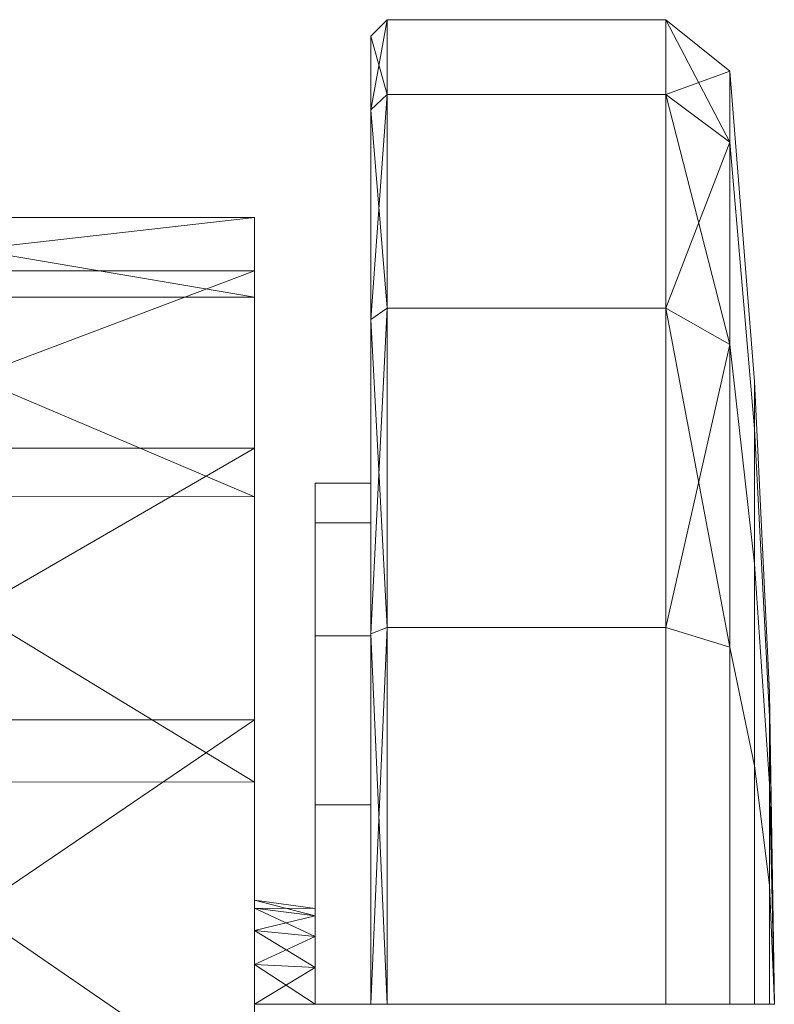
# Model space of a CAD drawing. Header units: inches. Extents: x 813 to 1305, y 19 to 194.
# Tile 377 of 656: x 1170.414 to 1171.32, y 155.451 to 156.632. Entities that reach past the tile are written whole.
import ezdxf

# ---------------------------------------------------------------- set-up
doc = ezdxf.new("R2010")
doc.units = ezdxf.units.IN
doc.header["$MEASUREMENT"] = 0
doc.layers.add('CET color Grey2', color=7, linetype='Continuous', true_color=0x060606)
doc.layers.add('CET Default', color=7, linetype='Continuous')

# ---------------------------------------------------------------- blocks, each defined once
blk = doc.blocks.new('*C286')
at = {"layer": 'CET color Grey2', "linetype": 'Continuous', "lineweight": 0}
for points in [[(0.4409, 25.8166, 0.7291), (0.4212, 25.7984, 0.7367), (0.4409, 25.9065, 1.1811), (0.4409, 25.8166, 0.7291)], [(0.4212, 25.7984, 0.7367), (0.4212, 25.8868, 1.1811), (0.4409, 25.9065, 1.1811), (0.4212, 25.7984, 0.7367)], [(0.4409, 25.9065, 1.1811), (0.4212, 25.8868, 1.1811), (0.4409, 25.8166, 1.6331), (0.4409, 25.9065, 1.1811)], [(0.7751, 25.8166, 0.7291), (0.7751, 25.9065, 1.1811), (0.8519, 25.8449, 1.1811), (0.7751, 25.8166, 0.7291)], [(0.8519, 25.8449, 1.1811), (0.7751, 25.9065, 1.1811), (0.8519, 25.7597, 1.6095), (0.8519, 25.8449, 1.1811)], [(0.7751, 25.9065, 1.1811), (0.7751, 25.8166, 1.6331), (0.8519, 25.7597, 1.6095), (0.7751, 25.9065, 1.1811)], [(0.4212, 25.8868, 1.1811), (0.4212, 25.7984, 1.6256), (0.4409, 25.8166, 1.6331), (0.4212, 25.8868, 1.1811)], [(0.8519, 25.7597, 0.7527), (0.7751, 25.8166, 0.7291), (0.8519, 25.8449, 1.1811), (0.8519, 25.7597, 0.7527)], [(0.4409, 25.5606, 0.346), (0.4212, 25.5467, 0.3599), (0.4409, 25.8166, 0.7291), (0.4409, 25.5606, 0.346)], [(0.4212, 25.5467, 0.3599), (0.4212, 25.7984, 0.7367), (0.4409, 25.8166, 0.7291), (0.4212, 25.5467, 0.3599)], [(0.4409, 25.8166, 1.6331), (0.4212, 25.7984, 1.6256), (0.4409, 25.5606, 2.0163), (0.4409, 25.8166, 1.6331)], [(0.7751, 25.5606, 0.346), (0.7751, 25.8166, 0.7291), (0.8519, 25.7597, 0.7527), (0.7751, 25.5606, 0.346)], [(0.8519, 25.7597, 1.6095), (0.7751, 25.8166, 1.6331), (0.8519, 25.517, 1.9727), (0.8519, 25.7597, 1.6095)], [(0.7751, 25.8166, 1.6331), (0.7751, 25.5606, 2.0163), (0.8519, 25.517, 1.9727), (0.7751, 25.8166, 1.6331)], [(0.4212, 25.7984, 1.6256), (0.4212, 25.5467, 2.0024), (0.4409, 25.5606, 2.0163), (0.4212, 25.7984, 1.6256)], [(0.8519, 25.517, 0.3895), (0.7751, 25.5606, 0.346), (0.8519, 25.7597, 0.7527), (0.8519, 25.517, 0.3895)], [(0.2818, 25.6053, 1.5249), (0.2818, 25.6693, 1.1416), (-0.2818, 25.6053, 1.525), (0.2818, 25.6053, 1.5249)], [(0.2818, 25.6693, 1.1416), (-0.2818, 25.6693, 1.1418), (-0.2818, 25.6053, 1.525), (0.2818, 25.6693, 1.1416)], [(0.2818, 25.6693, 1.1416), (0.2818, 25.5735, 0.765), (-0.2818, 25.6693, 1.1418), (0.2818, 25.6693, 1.1416)], [(0.2818, 25.5735, 0.765), (-0.2818, 25.5737, 0.7653), (-0.2818, 25.6693, 1.1418), (0.2818, 25.5735, 0.765)], [(0.2818, 25.3925, 1.85), (0.2818, 25.6053, 1.5249), (-0.2818, 25.3925, 1.8501), (0.2818, 25.3925, 1.85)], [(0.2818, 25.6053, 1.5249), (-0.2818, 25.6053, 1.525), (-0.2818, 25.3925, 1.8501), (0.2818, 25.6053, 1.5249)], [(0.2818, 25.5735, 0.765), (0.2818, 25.3343, 0.4588), (-0.2818, 25.5737, 0.7653), (0.2818, 25.5735, 0.765)], [(0.2818, 25.3343, 0.4588), (-0.2818, 25.3346, 0.4591), (-0.2818, 25.5737, 0.7653), (0.2818, 25.3343, 0.4588)], [(0.4409, 25.1774, 0.0899), (0.4212, 25.1699, 0.1081), (0.4409, 25.5606, 0.346), (0.4409, 25.1774, 0.0899)], [(0.4212, 25.1699, 0.1081), (0.4212, 25.5467, 0.3599), (0.4409, 25.5606, 0.346), (0.4212, 25.1699, 0.1081)], [(0.4409, 25.5606, 2.0163), (0.4212, 25.5467, 2.0024), (0.4409, 25.1774, 2.2723), (0.4409, 25.5606, 2.0163)], [(0.7751, 25.1774, 0.0899), (0.7751, 25.5606, 0.346), (0.8519, 25.517, 0.3895), (0.7751, 25.1774, 0.0899)], [(0.8519, 25.517, 1.9727), (0.7751, 25.5606, 2.0163), (0.8519, 25.1538, 2.2154), (0.8519, 25.517, 1.9727)], [(0.7751, 25.5606, 2.0163), (0.7751, 25.1774, 2.2723), (0.8519, 25.1538, 2.2154), (0.7751, 25.5606, 2.0163)], [(0.4212, 25.5467, 2.0024), (0.4212, 25.1699, 2.2541), (0.4409, 25.1774, 2.2723), (0.4212, 25.5467, 2.0024)], [(0.8519, 25.1538, 0.1468), (0.7751, 25.1774, 0.0899), (0.8519, 25.517, 0.3895), (0.8519, 25.1538, 0.1468)], [(0.2818, 25.0668, 2.0619), (0.2818, 25.3925, 1.85), (-0.2818, 25.0668, 2.062), (0.2818, 25.0668, 2.0619)], [(0.2818, 25.3925, 1.85), (-0.2818, 25.3925, 1.8501), (-0.2818, 25.0668, 2.062), (0.2818, 25.3925, 1.85)], [(0.2818, 25.3343, 0.4588), (0.2818, 24.992, 0.2748), (-0.2818, 25.3346, 0.4591), (0.2818, 25.3343, 0.4588)], [(0.2818, 24.992, 0.2748), (-0.2818, 24.9924, 0.275), (-0.2818, 25.3346, 0.4591), (0.2818, 24.992, 0.2748)], [(0.4409, 24.7254, 0), (0.4212, 24.7254, 0.0197), (0.4409, 25.1774, 0.0899), (0.4409, 24.7254, 0)], [(0.4212, 24.7254, 0.0197), (0.4212, 25.1699, 0.1081), (0.4409, 25.1774, 0.0899), (0.4212, 24.7254, 0.0197)], [(0.4409, 25.1774, 2.2723), (0.4212, 25.1699, 2.2541), (0.4409, 24.7254, 2.3622), (0.4409, 25.1774, 2.2723)], [(0.4212, 25.1699, 2.2541), (0.4212, 24.7254, 2.3425), (0.4409, 24.7254, 2.3622), (0.4212, 25.1699, 2.2541)], [(0.8995, 25.0707, 1.3241), (0.9055, 24.7254, 1.1811), (0.8995, 25.0991, 1.1811), (0.8995, 25.0707, 1.3241)], [(0.8995, 25.0991, 1.1811), (0.9055, 24.7254, 1.1811), (0.8995, 25.0707, 1.0381), (0.8995, 25.0991, 1.1811)], [(0.2818, 24.6834, 2.1249), (0.2818, 25.0668, 2.0619), (-0.2818, 24.6834, 2.1249), (0.2818, 24.6834, 2.1249)], [(0.2818, 25.0668, 2.0619), (-0.2818, 25.0668, 2.062), (-0.2818, 24.6834, 2.1249), (0.2818, 25.0668, 2.0619)], [(0.8995, 24.9897, 1.4453), (0.9055, 24.7254, 1.1811), (0.8995, 25.0707, 1.3241), (0.8995, 24.9897, 1.4453)], [(0.8995, 25.0707, 1.0381), (0.9055, 24.7254, 1.1811), (0.8995, 24.9897, 0.9169), (0.8995, 25.0707, 1.0381)], [(0.2818, 24.992, 0.2748), (0.2818, 24.6046, 0.2442), (-0.2818, 24.9924, 0.275), (0.2818, 24.992, 0.2748)], [(0.2818, 24.6046, 0.2442), (-0.2818, 24.6052, 0.2441), (-0.2818, 24.9924, 0.275), (0.2818, 24.6046, 0.2442)], [(0.8995, 24.8684, 1.5263), (0.9055, 24.7254, 1.1811), (0.8995, 24.9897, 1.4453), (0.8995, 24.8684, 1.5263)], [(0.8995, 24.9897, 0.9169), (0.9055, 24.7254, 1.1811), (0.8995, 24.8684, 0.8359), (0.8995, 24.9897, 0.9169)], [(0.8995, 24.7254, 1.5548), (0.9055, 24.7254, 1.1811), (0.8995, 24.8684, 1.5263), (0.8995, 24.7254, 1.5548)], [(0.8995, 24.8684, 0.8359), (0.9055, 24.7254, 1.1811), (0.8995, 24.7254, 0.8074), (0.8995, 24.8684, 0.8359)], [(0.2817, 24.8409, 1.1333), (0.2817, 24.8504, 1.1811), (0.3543, 24.8404, 1.1811), (0.2817, 24.8409, 1.1333)], [(0.3543, 24.8404, 1.1811), (0.2817, 24.8504, 1.1811), (0.3543, 24.8317, 1.2251), (0.3543, 24.8404, 1.1811)], [(0.2817, 24.8504, 1.1811), (0.2817, 24.8409, 1.229), (0.3543, 24.8317, 1.2251), (0.2817, 24.8504, 1.1811)], [(0.2817, 24.8138, 1.0927), (0.2817, 24.8409, 1.1333), (0.3543, 24.8317, 1.1371), (0.2817, 24.8138, 1.0927)], [(0.3543, 24.8317, 1.1371), (0.2817, 24.8409, 1.1333), (0.3543, 24.8404, 1.1811), (0.3543, 24.8317, 1.1371)], [(0.3543, 24.8317, 1.2251), (0.2817, 24.8409, 1.229), (0.3543, 24.8067, 1.2624), (0.3543, 24.8317, 1.2251)], [(0.2817, 24.8409, 1.229), (0.2817, 24.8138, 1.2695), (0.3543, 24.8067, 1.2624), (0.2817, 24.8409, 1.229)], [(0.3543, 24.8067, 1.0998), (0.2817, 24.8138, 1.0927), (0.3543, 24.8317, 1.1371), (0.3543, 24.8067, 1.0998)], [(0.2817, 24.7733, 1.0656), (0.2817, 24.8138, 1.0927), (0.3543, 24.8067, 1.0998), (0.2817, 24.7733, 1.0656)], [(0.3543, 24.8067, 1.2624), (0.2817, 24.8138, 1.2695), (0.3543, 24.7694, 1.2874), (0.3543, 24.8067, 1.2624)], [(0.2817, 24.8138, 1.2695), (0.2817, 24.7733, 1.2966), (0.3543, 24.7694, 1.2874), (0.2817, 24.8138, 1.2695)], [(0.3543, 24.7694, 1.0749), (0.2817, 24.7733, 1.0656), (0.3543, 24.8067, 1.0998), (0.3543, 24.7694, 1.0749)], [(0.2817, 24.7254, 1.0561), (0.2817, 24.7733, 1.0656), (0.3543, 24.7694, 1.0749), (0.2817, 24.7254, 1.0561)], [(0.3543, 24.7694, 1.2874), (0.2817, 24.7733, 1.2966), (0.3543, 24.7254, 1.2961), (0.3543, 24.7694, 1.2874)], [(0.2817, 24.7733, 1.2966), (0.2817, 24.7254, 1.3061), (0.3543, 24.7254, 1.2961), (0.2817, 24.7733, 1.2966)], [(0.3543, 24.7254, 1.0661), (0.2817, 24.7254, 1.0561), (0.3543, 24.7694, 1.0749), (0.3543, 24.7254, 1.0661)]]:
    blk.add_3dface(points, dxfattribs=at)
for points, invisible_edges in [([(0.7751, 25.8166, 0.7291), (0.4409, 25.8166, 0.7291), (0.7751, 25.9065, 1.1811), (0.7751, 25.8166, 0.7291)], 2), ([(0.4409, 25.8166, 0.7291), (0.4409, 25.9065, 1.1811), (0.7751, 25.9065, 1.1811), (0.4409, 25.8166, 0.7291)], 4), ([(0.7751, 25.9065, 1.1811), (0.4409, 25.9065, 1.1811), (0.7751, 25.8166, 1.6331), (0.7751, 25.9065, 1.1811)], 2), ([(0.4409, 25.9065, 1.1811), (0.4409, 25.8166, 1.6331), (0.7751, 25.8166, 1.6331), (0.4409, 25.9065, 1.1811)], 4), ([(0.4212, 25.7984, 0.7367), (0.4212, 25.3028, 0.9419), (0.4212, 25.8868, 1.1811), (0.4212, 25.7984, 0.7367)], 11), ([(0.4212, 25.3028, 0.9419), (0.4212, 25.3504, 1.1811), (0.4212, 25.8868, 1.1811), (0.4212, 25.3028, 0.9419)], 6), ([(0.4212, 25.8868, 1.1811), (0.4212, 25.3504, 1.1811), (0.4212, 25.7984, 1.6256), (0.4212, 25.8868, 1.1811)], 11), ([(0.8519, 25.7597, 1.6095), (0.8816, 25.4155, 1.467), (0.8519, 25.8449, 1.1811), (0.8519, 25.7597, 1.6095)], 2), ([(0.8816, 25.4155, 1.467), (0.8816, 25.4724, 1.1811), (0.8519, 25.8449, 1.1811), (0.8816, 25.4155, 1.467)], 4), ([(0.8519, 25.8449, 1.1811), (0.8816, 25.4724, 1.1811), (0.8519, 25.7597, 0.7527), (0.8519, 25.8449, 1.1811)], 2), ([(0.7751, 25.5606, 0.346), (0.4409, 25.5606, 0.346), (0.7751, 25.8166, 0.7291), (0.7751, 25.5606, 0.346)], 2), ([(0.4409, 25.5606, 0.346), (0.4409, 25.8166, 0.7291), (0.7751, 25.8166, 0.7291), (0.4409, 25.5606, 0.346)], 4), ([(0.7751, 25.8166, 1.6331), (0.4409, 25.8166, 1.6331), (0.7751, 25.5606, 2.0163), (0.7751, 25.8166, 1.6331)], 2), ([(0.4409, 25.8166, 1.6331), (0.4409, 25.5606, 2.0163), (0.7751, 25.5606, 2.0163), (0.4409, 25.8166, 1.6331)], 4), ([(0.4212, 25.5467, 0.3599), (0.4212, 25.1674, 0.7392), (0.4212, 25.7984, 0.7367), (0.4212, 25.5467, 0.3599)], 11), ([(0.4212, 25.1674, 0.7392), (0.4212, 25.3028, 0.9419), (0.4212, 25.7984, 0.7367), (0.4212, 25.1674, 0.7392)], 6), ([(0.4212, 25.3504, 1.1811), (0.4212, 25.3028, 1.4203), (0.4212, 25.7984, 1.6256), (0.4212, 25.3504, 1.1811)], 6), ([(0.4212, 25.7984, 1.6256), (0.4212, 25.3028, 1.4203), (0.4212, 25.5467, 2.0024), (0.4212, 25.7984, 1.6256)], 11), ([(0.8519, 25.517, 1.9727), (0.8816, 25.2536, 1.7093), (0.8519, 25.7597, 1.6095), (0.8519, 25.517, 1.9727)], 2), ([(0.8816, 25.2536, 1.7093), (0.8816, 25.4155, 1.467), (0.8519, 25.7597, 1.6095), (0.8816, 25.2536, 1.7093)], 4), ([(0.8816, 25.4724, 1.1811), (0.8816, 25.4155, 0.8953), (0.8519, 25.7597, 0.7527), (0.8816, 25.4724, 1.1811)], 4), ([(0.8519, 25.7597, 0.7527), (0.8816, 25.4155, 0.8953), (0.8519, 25.517, 0.3895), (0.8519, 25.7597, 0.7527)], 2), ([(0.2818, 25.6693, 1.1416), (0.2818, 25.6053, 1.5249), (0.2818, 24.6046, 0.2442), (0.2818, 25.6693, 1.1416)], 6), ([(0.2818, 24.6046, 0.2442), (0.2818, 24.992, 0.2748), (0.2818, 25.6693, 1.1416), (0.2818, 24.6046, 0.2442)], 6), ([(0.2818, 24.992, 0.2748), (0.2818, 25.5735, 0.765), (0.2818, 25.6693, 1.1416), (0.2818, 24.992, 0.2748)], 13), ([(0.2818, 24.2377, 0.3721), (0.2818, 25.6053, 1.5249), (0.2818, 25.3925, 1.85), (0.2818, 24.2377, 0.3721)], 13), ([(0.2818, 25.6053, 1.5249), (0.2818, 24.2377, 0.3721), (0.2818, 24.6046, 0.2442), (0.2818, 25.6053, 1.5249)], 13), ([(0.2818, 25.5735, 0.765), (0.2818, 24.992, 0.2748), (0.2818, 25.3343, 0.4588), (0.2818, 25.5735, 0.765)], 9), ([(0.7751, 25.1774, 0.0899), (0.4409, 25.1774, 0.0899), (0.7751, 25.5606, 0.346), (0.7751, 25.1774, 0.0899)], 2), ([(0.4409, 25.1774, 0.0899), (0.4409, 25.5606, 0.346), (0.7751, 25.5606, 0.346), (0.4409, 25.1774, 0.0899)], 4), ([(0.7751, 25.5606, 2.0163), (0.4409, 25.5606, 2.0163), (0.7751, 25.1774, 2.2723), (0.7751, 25.5606, 2.0163)], 2), ([(0.4409, 25.5606, 2.0163), (0.4409, 25.1774, 2.2723), (0.7751, 25.1774, 2.2723), (0.4409, 25.5606, 2.0163)], 4), ([(0.4212, 25.1699, 0.1081), (0.4212, 24.9646, 0.6037), (0.4212, 25.5467, 0.3599), (0.4212, 25.1699, 0.1081)], 11), ([(0.4212, 24.9646, 0.6037), (0.4212, 25.1674, 0.7392), (0.4212, 25.5467, 0.3599), (0.4212, 24.9646, 0.6037)], 6), ([(0.4212, 25.3028, 1.4203), (0.4212, 25.1674, 1.6231), (0.4212, 25.5467, 2.0024), (0.4212, 25.3028, 1.4203)], 6), ([(0.4212, 25.5467, 2.0024), (0.4212, 25.1674, 1.6231), (0.4212, 25.1699, 2.2541), (0.4212, 25.5467, 2.0024)], 11), ([(0.8519, 25.1538, 2.2154), (0.8816, 25.0113, 1.8712), (0.8519, 25.517, 1.9727), (0.8519, 25.1538, 2.2154)], 2), ([(0.8816, 25.0113, 1.8712), (0.8816, 25.2536, 1.7093), (0.8519, 25.517, 1.9727), (0.8816, 25.0113, 1.8712)], 4), ([(0.8816, 25.4155, 0.8953), (0.8816, 25.2536, 0.6529), (0.8519, 25.517, 0.3895), (0.8816, 25.4155, 0.8953)], 4), ([(0.8519, 25.517, 0.3895), (0.8816, 25.2536, 0.6529), (0.8519, 25.1538, 0.1468), (0.8519, 25.517, 0.3895)], 2), ([(0.8816, 25.4155, 1.467), (0.8995, 25.0707, 1.3241), (0.8816, 25.4724, 1.1811), (0.8816, 25.4155, 1.467)], 2), ([(0.8995, 25.0707, 1.3241), (0.8995, 25.0991, 1.1811), (0.8816, 25.4724, 1.1811), (0.8995, 25.0707, 1.3241)], 4), ([(0.8816, 25.4724, 1.1811), (0.8995, 25.0991, 1.1811), (0.8816, 25.4155, 0.8953), (0.8816, 25.4724, 1.1811)], 2), ([(0.8816, 25.2536, 1.7093), (0.8995, 24.9897, 1.4453), (0.8816, 25.4155, 1.467), (0.8816, 25.2536, 1.7093)], 2), ([(0.8995, 24.9897, 1.4453), (0.8995, 25.0707, 1.3241), (0.8816, 25.4155, 1.467), (0.8995, 24.9897, 1.4453)], 4), ([(0.8995, 25.0991, 1.1811), (0.8995, 25.0707, 1.0381), (0.8816, 25.4155, 0.8953), (0.8995, 25.0991, 1.1811)], 4), ([(0.8816, 25.4155, 0.8953), (0.8995, 25.0707, 1.0381), (0.8816, 25.2536, 0.6529), (0.8816, 25.4155, 0.8953)], 2), ([(0.2818, 25.3925, 1.85), (0.2818, 25.0668, 2.0619), (0.2818, 23.9533, 0.6368), (0.2818, 25.3925, 1.85)], 6), ([(0.2818, 23.9533, 0.6368), (0.2818, 24.2377, 0.3721), (0.2818, 25.3925, 1.85), (0.2818, 23.9533, 0.6368)], 6), ([(0.4212, 25.3028, 0.9419), (0.3543, 25.3028, 0.9419), (0.4212, 25.3504, 1.1811), (0.4212, 25.3028, 0.9419)], 2), ([(0.3543, 25.3028, 0.9419), (0.3543, 25.3504, 1.1811), (0.4212, 25.3504, 1.1811), (0.3543, 25.3028, 0.9419)], 4), ([(0.3543, 25.3028, 0.9419), (0.3543, 24.8317, 1.1371), (0.3543, 25.3504, 1.1811), (0.3543, 25.3028, 0.9419)], 11), ([(0.3543, 24.8317, 1.1371), (0.3543, 24.8404, 1.1811), (0.3543, 25.3504, 1.1811), (0.3543, 24.8317, 1.1371)], 6), ([(0.4212, 25.3504, 1.1811), (0.3543, 25.3504, 1.1811), (0.4212, 25.3028, 1.4203), (0.4212, 25.3504, 1.1811)], 2), ([(0.3543, 25.3504, 1.1811), (0.3543, 25.3028, 1.4203), (0.4212, 25.3028, 1.4203), (0.3543, 25.3504, 1.1811)], 4), ([(0.3543, 25.3504, 1.1811), (0.3543, 24.8404, 1.1811), (0.3543, 25.3028, 1.4203), (0.3543, 25.3504, 1.1811)], 11), ([(0.4212, 25.1674, 0.7392), (0.3543, 25.1674, 0.7392), (0.4212, 25.3028, 0.9419), (0.4212, 25.1674, 0.7392)], 2), ([(0.3543, 25.1674, 0.7392), (0.3543, 25.3028, 0.9419), (0.4212, 25.3028, 0.9419), (0.3543, 25.1674, 0.7392)], 4), ([(0.3543, 25.1674, 0.7392), (0.3543, 24.8067, 1.0998), (0.3543, 25.3028, 0.9419), (0.3543, 25.1674, 0.7392)], 11), ([(0.3543, 24.8067, 1.0998), (0.3543, 24.8317, 1.1371), (0.3543, 25.3028, 0.9419), (0.3543, 24.8067, 1.0998)], 6), ([(0.3543, 24.8404, 1.1811), (0.3543, 24.8317, 1.2251), (0.3543, 25.3028, 1.4203), (0.3543, 24.8404, 1.1811)], 6), ([(0.4212, 25.3028, 1.4203), (0.3543, 25.3028, 1.4203), (0.4212, 25.1674, 1.6231), (0.4212, 25.3028, 1.4203)], 2), ([(0.3543, 25.3028, 1.4203), (0.3543, 25.1674, 1.6231), (0.4212, 25.1674, 1.6231), (0.3543, 25.3028, 1.4203)], 4), ([(0.3543, 25.3028, 1.4203), (0.3543, 24.8317, 1.2251), (0.3543, 25.1674, 1.6231), (0.3543, 25.3028, 1.4203)], 11), ([(0.8816, 25.2536, 0.6529), (0.8816, 25.0113, 0.491), (0.8519, 25.1538, 0.1468), (0.8816, 25.2536, 0.6529)], 4), ([(0.8816, 25.0113, 1.8712), (0.8995, 24.8684, 1.5263), (0.8816, 25.2536, 1.7093), (0.8816, 25.0113, 1.8712)], 2), ([(0.8995, 24.8684, 1.5263), (0.8995, 24.9897, 1.4453), (0.8816, 25.2536, 1.7093), (0.8995, 24.8684, 1.5263)], 4), ([(0.8995, 25.0707, 1.0381), (0.8995, 24.9897, 0.9169), (0.8816, 25.2536, 0.6529), (0.8995, 25.0707, 1.0381)], 4), ([(0.8816, 25.2536, 0.6529), (0.8995, 24.9897, 0.9169), (0.8816, 25.0113, 0.491), (0.8816, 25.2536, 0.6529)], 2), ([(0.4212, 24.7254, 0.0197), (0.4212, 24.7254, 0.5561), (0.4212, 25.1699, 0.1081), (0.4212, 24.7254, 0.0197)], 11), ([(0.4212, 24.7254, 0.5561), (0.4212, 24.9646, 0.6037), (0.4212, 25.1699, 0.1081), (0.4212, 24.7254, 0.5561)], 6), ([(0.4212, 25.1674, 1.6231), (0.4212, 24.9646, 1.7585), (0.4212, 25.1699, 2.2541), (0.4212, 25.1674, 1.6231)], 6), ([(0.4212, 25.1699, 2.2541), (0.4212, 24.9646, 1.7585), (0.4212, 24.7254, 2.3425), (0.4212, 25.1699, 2.2541)], 11), ([(0.7751, 24.7254, 0), (0.4409, 24.7254, 0), (0.7751, 25.1774, 0.0899), (0.7751, 24.7254, 0)], 2), ([(0.4409, 24.7254, 0), (0.4409, 25.1774, 0.0899), (0.7751, 25.1774, 0.0899), (0.4409, 24.7254, 0)], 4), ([(0.7751, 25.1774, 2.2723), (0.4409, 25.1774, 2.2723), (0.7751, 24.7254, 2.3622), (0.7751, 25.1774, 2.2723)], 2), ([(0.4409, 25.1774, 2.2723), (0.4409, 24.7254, 2.3622), (0.7751, 24.7254, 2.3622), (0.4409, 25.1774, 2.2723)], 4), ([(0.7751, 24.7254, 0), (0.7751, 25.1774, 0.0899), (0.8519, 25.1538, 0.1468), (0.7751, 24.7254, 0)], 4), ([(0.8519, 25.1538, 2.2154), (0.7751, 25.1774, 2.2723), (0.8519, 24.7254, 2.3006), (0.8519, 25.1538, 2.2154)], 2), ([(0.7751, 25.1774, 2.2723), (0.7751, 24.7254, 2.3622), (0.8519, 24.7254, 2.3006), (0.7751, 25.1774, 2.2723)], 4), ([(0.4212, 24.9646, 0.6037), (0.3543, 24.9646, 0.6037), (0.4212, 25.1674, 0.7392), (0.4212, 24.9646, 0.6037)], 2), ([(0.3543, 24.9646, 0.6037), (0.3543, 25.1674, 0.7392), (0.4212, 25.1674, 0.7392), (0.3543, 24.9646, 0.6037)], 4), ([(0.3543, 24.9646, 0.6037), (0.3543, 24.7694, 1.0749), (0.3543, 25.1674, 0.7392), (0.3543, 24.9646, 0.6037)], 11), ([(0.3543, 24.7694, 1.0749), (0.3543, 24.8067, 1.0998), (0.3543, 25.1674, 0.7392), (0.3543, 24.7694, 1.0749)], 6), ([(0.3543, 24.8317, 1.2251), (0.3543, 24.8067, 1.2624), (0.3543, 25.1674, 1.6231), (0.3543, 24.8317, 1.2251)], 6), ([(0.4212, 25.1674, 1.6231), (0.3543, 25.1674, 1.6231), (0.4212, 24.9646, 1.7585), (0.4212, 25.1674, 1.6231)], 2), ([(0.3543, 25.1674, 1.6231), (0.3543, 24.9646, 1.7585), (0.4212, 24.9646, 1.7585), (0.3543, 25.1674, 1.6231)], 4), ([(0.3543, 25.1674, 1.6231), (0.3543, 24.8067, 1.2624), (0.3543, 24.9646, 1.7585), (0.3543, 25.1674, 1.6231)], 11), ([(0.8519, 24.7254, 0.0616), (0.7751, 24.7254, 0), (0.8519, 25.1538, 0.1468), (0.8519, 24.7254, 0.0616)], 2), ([(0.8519, 24.7254, 2.3006), (0.8816, 24.7254, 1.9281), (0.8519, 25.1538, 2.2154), (0.8519, 24.7254, 2.3006)], 2), ([(0.8816, 24.7254, 1.9281), (0.8816, 25.0113, 1.8712), (0.8519, 25.1538, 2.2154), (0.8816, 24.7254, 1.9281)], 4), ([(0.8519, 25.1538, 0.1468), (0.8816, 25.0113, 0.491), (0.8519, 24.7254, 0.0616), (0.8519, 25.1538, 0.1468)], 2), ([(0.2818, 23.7995, 0.9937), (0.2818, 25.0668, 2.0619), (0.2818, 24.6834, 2.1249), (0.2818, 23.7995, 0.9937)], 13), ([(0.2818, 25.0668, 2.0619), (0.2818, 23.7995, 0.9937), (0.2818, 23.9533, 0.6368), (0.2818, 25.0668, 2.0619)], 13), ([(0.8816, 25.0113, 0.491), (0.8816, 24.7254, 0.4342), (0.8519, 24.7254, 0.0616), (0.8816, 25.0113, 0.491)], 4), ([(0.8816, 24.7254, 1.9281), (0.8995, 24.7254, 1.5548), (0.8816, 25.0113, 1.8712), (0.8816, 24.7254, 1.9281)], 2), ([(0.8995, 24.7254, 1.5548), (0.8995, 24.8684, 1.5263), (0.8816, 25.0113, 1.8712), (0.8995, 24.7254, 1.5548)], 4), ([(0.8995, 24.9897, 0.9169), (0.8995, 24.8684, 0.8359), (0.8816, 25.0113, 0.491), (0.8995, 24.9897, 0.9169)], 4), ([(0.8816, 25.0113, 0.491), (0.8995, 24.8684, 0.8359), (0.8816, 24.7254, 0.4342), (0.8816, 25.0113, 0.491)], 2), ([(0.4212, 24.7254, 0.5561), (0.3543, 24.7254, 0.5561), (0.4212, 24.9646, 0.6037), (0.4212, 24.7254, 0.5561)], 2), ([(0.3543, 24.7254, 0.5561), (0.3543, 24.9646, 0.6037), (0.4212, 24.9646, 0.6037), (0.3543, 24.7254, 0.5561)], 4), ([(0.3543, 24.7254, 0.5561), (0.3543, 24.7254, 1.0661), (0.3543, 24.9646, 0.6037), (0.3543, 24.7254, 0.5561)], 11), ([(0.3543, 24.7254, 1.0661), (0.3543, 24.7694, 1.0749), (0.3543, 24.9646, 0.6037), (0.3543, 24.7254, 1.0661)], 6), ([(0.3543, 24.8067, 1.2624), (0.3543, 24.7694, 1.2874), (0.3543, 24.9646, 1.7585), (0.3543, 24.8067, 1.2624)], 6), ([(0.4212, 24.9646, 1.7585), (0.3543, 24.9646, 1.7585), (0.4212, 24.7254, 1.8061), (0.4212, 24.9646, 1.7585)], 2), ([(0.3543, 24.9646, 1.7585), (0.3543, 24.7254, 1.8061), (0.4212, 24.7254, 1.8061), (0.3543, 24.9646, 1.7585)], 4), ([(0.3543, 24.9646, 1.7585), (0.3543, 24.7694, 1.2874), (0.3543, 24.7254, 1.8061), (0.3543, 24.9646, 1.7585)], 11), ([(0.4212, 24.9646, 1.7585), (0.4212, 24.7254, 1.8061), (0.4212, 24.7254, 2.3425), (0.4212, 24.9646, 1.7585)], 6), ([(0.8995, 24.8684, 0.8359), (0.8995, 24.7254, 0.8074), (0.8816, 24.7254, 0.4342), (0.8995, 24.8684, 0.8359)], 4), ([(0.3543, 24.7694, 1.2874), (0.3543, 24.7254, 1.2961), (0.3543, 24.7254, 1.8061), (0.3543, 24.7694, 1.2874)], 6)]:
    blk.add_3dface(points, dxfattribs=dict(at, invisible_edges=invisible_edges))
blk = doc.blocks.new('*C187')
at = {"layer": 'CET Default', "linetype": 'Continuous', "lineweight": 0, "rotation": 359.9999999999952}
blk.add_blockref('*C286', (371.6944, 943.8549), dxfattribs=at)

msp = doc.modelspace()

# ---------------------------------------------------------------- block references
at = {"layer": 'CET Default', "linetype": 'Continuous', "lineweight": 0}
msp.add_blockref('*C187', (798.7199, -813.1289), dxfattribs=at)

doc.saveas('drawing.dxf')
